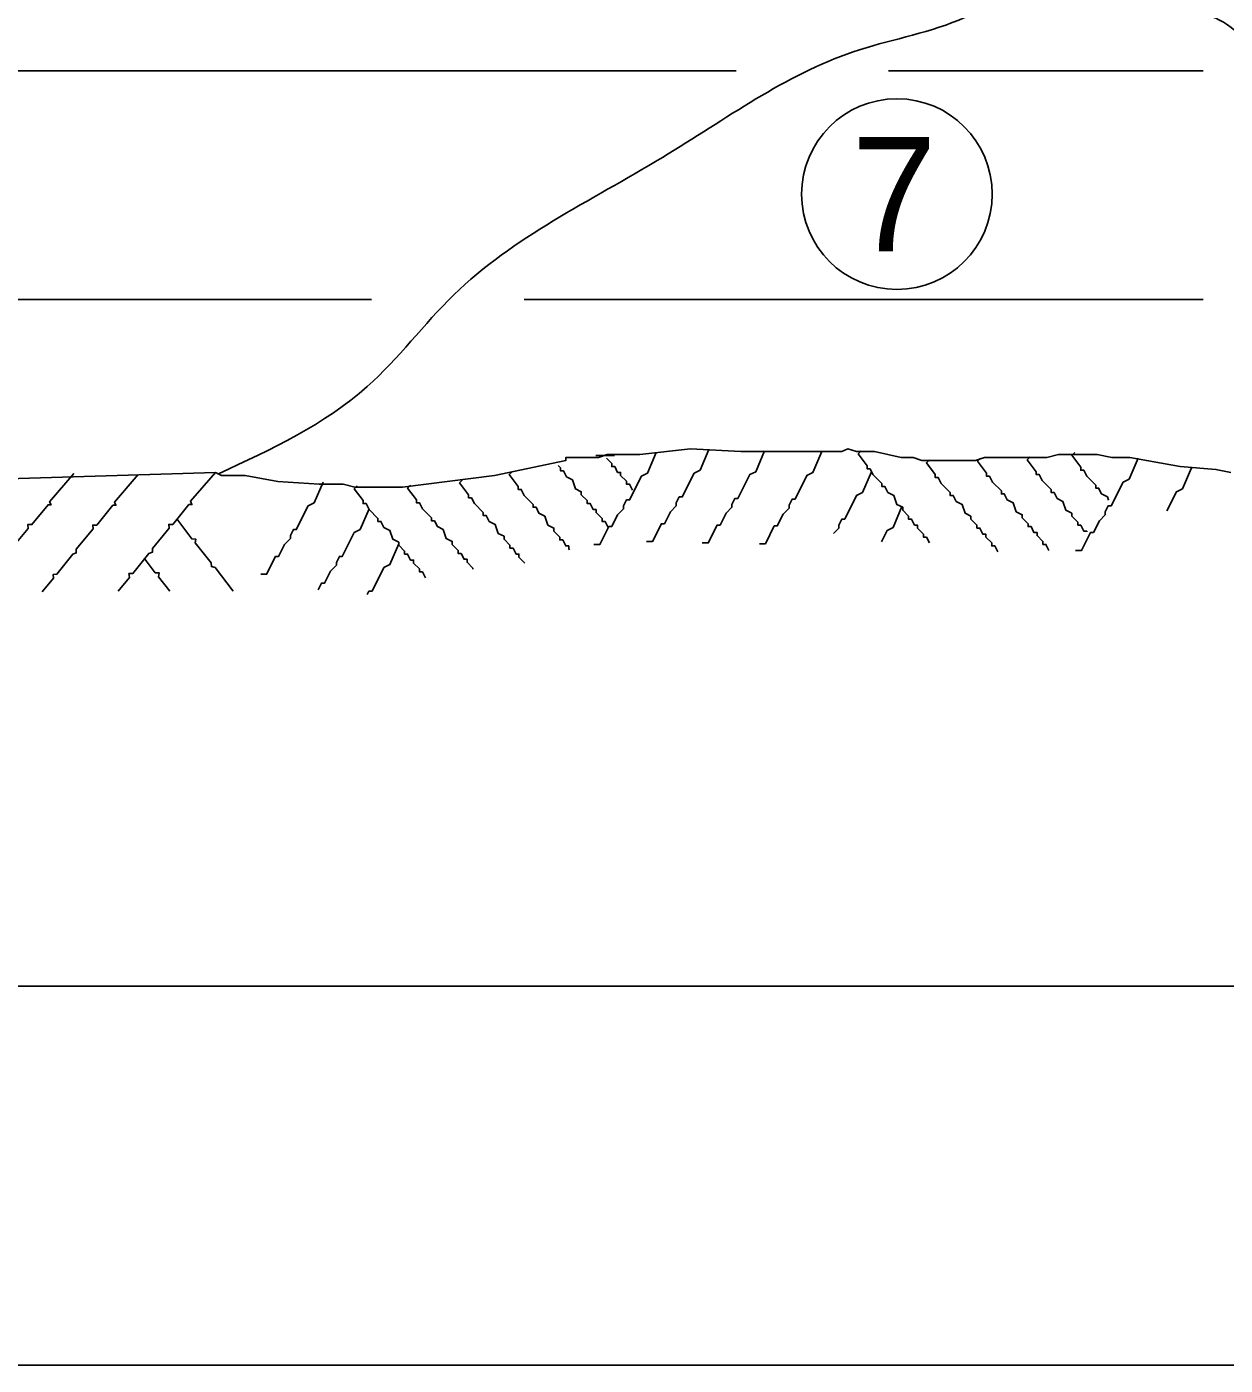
# Model space of a CAD drawing. Extents: x 49991.4 to 50021, y 49987.6 to 50011.4.
# Drawn here: x 50007.608 to 50008.237, y 49996.233 to 49996.935 of the extents above; entities that cross this region are included whole.
import ezdxf

# ---------------------------------------------------------------- set-up
doc = ezdxf.new("R2010")
doc.units = 0
for name, color, linetype in [('Level 1', 7, 'Continuous'), ('Level 2', 7, 'Continuous'), ('Level 3', 7, 'Continuous')]:
    doc.layers.add(name, color=color, linetype=linetype)

msp = doc.modelspace()

# ---------------------------------------------------------------- linework, layer by layer
at = {"layer": 'Level 1'}
for p, q in [((50006.9212, 49996.91184), (50007.98, 49996.91184)), ((50008.06, 49996.91184), (50008.22503, 49996.91184)), ((50006.9212, 49996.79184), (50007.78872, 49996.79184)), ((50007.86872, 49996.79184), (50008.22503, 49996.79184)), ((50007.91621, 49996.71001), (50007.90638, 49996.71001)), ((50007.54295, 49996.69622), (50007.70677, 49996.70119))]:
    msp.add_line(p, q, dxfattribs=at)
for points in [[(50007.70677, 49996.70119), (50007.70989, 49996.69961), (50007.72234, 49996.69961), (50007.73949, 49996.69649), (50007.76126, 49996.69495), (50007.77374, 49996.69495), (50007.77998, 49996.6934), (50007.8049, 49996.6934), (50007.85318, 49996.69961), (50007.89061, 49996.7074), (50007.89061, 49996.70897), (50007.89682, 49996.70897), (50007.90774, 49996.70897), (50007.91238, 49996.71052), (50007.92954, 49996.71052), (50007.95598, 49996.71361), (50007.9825, 49996.71207), (50007.98718, 49996.71207), (50008.03546, 49996.71207), (50008.03861, 49996.71361), (50008.04326, 49996.71207), (50008.05262, 49996.71207), (50008.06662, 49996.70897), (50008.07286, 49996.70897), (50008.0775, 49996.7074), (50008.10558, 49996.7074), (50008.11026, 49996.70897), (50008.14301, 49996.70897), (50008.14918, 49996.71052), (50008.16946, 49996.71052), (50008.17725, 49996.70897), (50008.18661, 49996.70897), (50008.21309, 49996.70428), (50008.23178, 49996.70273), (50008.23957, 49996.70119)], [(50007.96574, 49996.71321), (50007.96109, 49996.70233), (50007.95797, 49996.70076), (50007.95173, 49996.68833), (50007.95018, 49996.68833), (50007.94862, 49996.68521), (50007.94862, 49996.68367), (50007.94549, 49996.68052), (50007.94238, 49996.67428), (50007.94078, 49996.67428), (50007.93614, 49996.66495), (50007.93302, 49996.66495)], [(50007.99498, 49996.71247), (50007.9903, 49996.70156), (50007.98717, 49996.70001), (50007.98094, 49996.68753), (50007.97938, 49996.68753), (50007.97782, 49996.68441), (50007.97782, 49996.68287), (50007.9747, 49996.67975), (50007.97158, 49996.67351), (50007.97005, 49996.67351), (50007.96534, 49996.66417), (50007.96222, 49996.66417)], [(50008.04558, 49996.71247), (50008.04405, 49996.71089), (50008.0487, 49996.70468), (50008.0487, 49996.70313), (50008.05029, 49996.70313), (50008.05182, 49996.70001), (50008.0565, 49996.69532), (50008.0565, 49996.69377), (50008.05806, 49996.69377), (50008.05962, 49996.69065), (50008.06274, 49996.68908), (50008.0643, 49996.68441), (50008.06741, 49996.68287), (50008.06741, 49996.68132), (50008.07053, 49996.67817), (50008.07053, 49996.67665), (50008.07206, 49996.67665), (50008.07365, 49996.67353), (50008.07518, 49996.67353), (50008.07518, 49996.67196), (50008.0783, 49996.66884), (50008.0783, 49996.66729), (50008.07989, 49996.66729), (50008.08142, 49996.66417)], [(50007.9381, 49996.71169), (50007.93342, 49996.70076), (50007.93029, 49996.69921), (50007.92406, 49996.68676), (50007.92253, 49996.68676), (50007.92094, 49996.68367), (50007.92094, 49996.68207), (50007.91782, 49996.67895), (50007.9147, 49996.67273), (50007.91318, 49996.67273), (50007.9085, 49996.66337), (50007.90538, 49996.66337)], [(50007.9119, 49996.70865), (50007.9147, 49996.70583), (50007.9147, 49996.70428), (50007.9163, 49996.70428), (50007.91782, 49996.70119), (50007.91941, 49996.70119), (50007.91941, 49996.69961), (50007.92254, 49996.69652), (50007.92254, 49996.69495), (50007.92406, 49996.69495), (50007.92562, 49996.69183)], [(50008.02494, 49996.71207), (50008.02029, 49996.70116), (50008.01717, 49996.69961), (50008.01094, 49996.68713), (50008.00934, 49996.68713), (50008.00782, 49996.68401), (50008.00782, 49996.68247), (50008.0047, 49996.67935), (50008.00158, 49996.67311), (50008.00002, 49996.67311), (50007.99534, 49996.66377), (50007.99222, 49996.66377)], [(50008.08142, 49996.7078), (50008.07989, 49996.70625), (50008.08454, 49996.70001), (50008.08454, 49996.69844), (50008.0861, 49996.69844), (50008.08765, 49996.69532), (50008.0923, 49996.69065), (50008.0923, 49996.68908), (50008.0939, 49996.68908), (50008.09546, 49996.68599), (50008.09854, 49996.68441), (50008.10013, 49996.67975), (50008.10325, 49996.67817), (50008.10325, 49996.67663), (50008.10637, 49996.67353), (50008.10637, 49996.67196), (50008.1079, 49996.67196), (50008.10946, 49996.66884), (50008.11102, 49996.66884), (50008.11102, 49996.66729), (50008.11414, 49996.66417), (50008.11414, 49996.66263), (50008.11573, 49996.66263), (50008.11726, 49996.65948)], [(50008.10829, 49996.70857), (50008.10674, 49996.70703), (50008.11142, 49996.70079), (50008.11142, 49996.69921), (50008.11294, 49996.69921), (50008.11453, 49996.69612), (50008.11918, 49996.69145), (50008.11918, 49996.68988), (50008.12074, 49996.68988), (50008.1223, 49996.68676), (50008.12542, 49996.68521), (50008.12701, 49996.68052), (50008.13013, 49996.67897), (50008.13013, 49996.6774), (50008.13325, 49996.67428), (50008.13325, 49996.67273), (50008.13478, 49996.67273), (50008.1363, 49996.66961), (50008.1379, 49996.66961), (50008.1379, 49996.66804), (50008.14102, 49996.66495), (50008.14102, 49996.66337), (50008.14258, 49996.66337), (50008.14414, 49996.66028)], [(50008.13438, 49996.70935), (50008.13282, 49996.7078), (50008.1375, 49996.70156), (50008.1375, 49996.70001), (50008.13906, 49996.70001), (50008.14062, 49996.69689), (50008.1453, 49996.69225), (50008.1453, 49996.69065), (50008.14686, 49996.69065), (50008.14842, 49996.68756), (50008.1515, 49996.68599), (50008.1531, 49996.68132), (50008.15621, 49996.67975), (50008.15621, 49996.67817), (50008.15933, 49996.67505), (50008.15933, 49996.67353), (50008.16086, 49996.67353), (50008.16245, 49996.67041), (50008.16398, 49996.67041), (50008.16398, 49996.67004)], [(50008.15778, 49996.71169), (50008.15621, 49996.71015), (50008.16086, 49996.70391), (50008.16086, 49996.70233), (50008.16245, 49996.70233), (50008.16398, 49996.69921), (50008.16869, 49996.69455), (50008.16869, 49996.693), (50008.17022, 49996.693), (50008.17181, 49996.68988), (50008.1749, 49996.68833), (50008.17549, 49996.68657)], [(50008.1909, 49996.70857), (50008.18621, 49996.69764), (50008.18309, 49996.69612), (50008.17685, 49996.68367), (50008.1753, 49996.68367), (50008.17373, 49996.68052), (50008.17373, 49996.67897), (50008.17061, 49996.67585), (50008.16749, 49996.66961), (50008.16594, 49996.66961), (50008.16125, 49996.66028), (50008.15814, 49996.66028)], [(50007.63245, 49996.70062), (50007.61975, 49996.68582), (50007.62055, 49996.68422), (50007.61895, 49996.68422), (50007.61045, 49996.67382), (50007.60825, 49996.67382), (50007.60855, 49996.67182), (50007.59975, 49996.66122), (50007.59975, 49996.65912), (50007.59785, 49996.65852), (50007.58945, 49996.64802), (50007.58745, 49996.64792), (50007.58785, 49996.64592), (50007.58175, 49996.63882)], [(50007.66615, 49996.70002), (50007.65385, 49996.68552), (50007.65455, 49996.68392), (50007.65295, 49996.68402), (50007.64445, 49996.67352), (50007.64235, 49996.67352), (50007.64255, 49996.67152), (50007.63375, 49996.66092), (50007.63375, 49996.65892), (50007.63185, 49996.65822), (50007.62355, 49996.64782), (50007.62155, 49996.64762), (50007.62185, 49996.64562), (50007.61585, 49996.63852)], [(50007.70677, 49996.70119), (50007.69375, 49996.68602), (50007.69445, 49996.68432), (50007.69285, 49996.68442), (50007.68435, 49996.67392), (50007.68225, 49996.67392), (50007.68245, 49996.67192), (50007.67375, 49996.66132), (50007.67365, 49996.65932), (50007.67175, 49996.65862), (50007.66345, 49996.64822), (50007.66135, 49996.64812), (50007.66175, 49996.64602), (50007.65575, 49996.63892)], [(50007.86254, 49996.70156), (50007.86098, 49996.70001), (50007.86566, 49996.69377), (50007.86566, 49996.69223), (50007.86722, 49996.69223), (50007.86878, 49996.68908), (50007.87342, 49996.68441), (50007.87342, 49996.68287), (50007.87502, 49996.68287), (50007.87654, 49996.67975), (50007.87966, 49996.67817), (50007.88125, 49996.67353), (50007.88437, 49996.67196), (50007.88437, 49996.67041), (50007.88749, 49996.66729), (50007.88749, 49996.66575), (50007.88902, 49996.66575), (50007.89061, 49996.66263), (50007.89213, 49996.66263), (50007.89213, 49996.66105), (50007.89262, 49996.66057)], [(50007.88658, 49996.70481), (50007.88786, 49996.70351), (50007.88786, 49996.70196), (50007.88942, 49996.70196), (50007.89098, 49996.69887), (50007.89406, 49996.69727), (50007.89566, 49996.6926), (50007.89877, 49996.69105), (50007.89877, 49996.68948), (50007.90189, 49996.68636), (50007.90189, 49996.68481), (50007.90342, 49996.68481), (50007.90501, 49996.68172), (50007.90654, 49996.68172), (50007.90654, 49996.68015), (50007.90966, 49996.67703), (50007.90966, 49996.67548), (50007.91125, 49996.67548), (50007.91278, 49996.67233)], [(50008.05102, 49996.70153), (50008.04637, 49996.69065), (50008.04326, 49996.68908), (50008.03702, 49996.67663), (50008.03546, 49996.67663), (50008.0339, 49996.67351), (50008.0339, 49996.67196), (50008.03102, 49996.66908)], [(50008.21893, 49996.70351), (50008.21422, 49996.6926), (50008.21114, 49996.69105), (50008.20611, 49996.681)], [(50007.76322, 49996.69612), (50007.75854, 49996.68521), (50007.75542, 49996.68367), (50007.74918, 49996.67119), (50007.74765, 49996.67119), (50007.7461, 49996.66804), (50007.7461, 49996.66649), (50007.74298, 49996.66337), (50007.73986, 49996.65713), (50007.7383, 49996.65713), (50007.73362, 49996.6478), (50007.7305, 49996.6478)], [(50007.78117, 49996.69417), (50007.77958, 49996.6926), (50007.78422, 49996.68636), (50007.78422, 49996.68481), (50007.78582, 49996.68481), (50007.78738, 49996.68169), (50007.79205, 49996.67703), (50007.79205, 49996.67548), (50007.79362, 49996.67548), (50007.79517, 49996.67233), (50007.79829, 49996.67079), (50007.79982, 49996.66612), (50007.80294, 49996.66457), (50007.80294, 49996.66297), (50007.80606, 49996.65988), (50007.80606, 49996.65833), (50007.80762, 49996.65833), (50007.80918, 49996.65521), (50007.81074, 49996.65521), (50007.81074, 49996.65364), (50007.81386, 49996.65052), (50007.81386, 49996.64897), (50007.81542, 49996.64897), (50007.81694, 49996.64585)], [(50007.80918, 49996.69455), (50007.80762, 49996.693), (50007.8123, 49996.68676), (50007.8123, 49996.68521), (50007.81386, 49996.68521), (50007.81542, 49996.68207), (50007.82006, 49996.67743), (50007.82006, 49996.67585), (50007.82166, 49996.67585), (50007.82322, 49996.67273), (50007.8263, 49996.67119), (50007.82789, 49996.66649), (50007.83101, 49996.66495), (50007.83101, 49996.66337), (50007.83413, 49996.66028), (50007.83413, 49996.65873), (50007.83566, 49996.65873), (50007.83722, 49996.65559), (50007.83878, 49996.65559), (50007.83878, 49996.65404), (50007.8419, 49996.65092), (50007.8419, 49996.65039)], [(50007.83645, 49996.69727), (50007.83486, 49996.69569), (50007.83957, 49996.68948), (50007.83957, 49996.68793), (50007.8411, 49996.68793), (50007.84269, 49996.68481), (50007.84734, 49996.68015), (50007.84734, 49996.67857), (50007.8489, 49996.67857), (50007.85046, 49996.67548), (50007.85358, 49996.67393), (50007.85517, 49996.66921), (50007.85826, 49996.66767), (50007.85826, 49996.66612), (50007.86134, 49996.66297), (50007.86134, 49996.66145), (50007.86293, 49996.66145), (50007.8645, 49996.65833), (50007.86605, 49996.65833), (50007.86605, 49996.65676), (50007.86918, 49996.65364)], [(50007.78738, 49996.68207), (50007.7827, 49996.67116), (50007.77958, 49996.66961), (50007.77334, 49996.65713), (50007.77181, 49996.65713), (50007.77022, 49996.65401), (50007.77022, 49996.65247), (50007.76714, 49996.64937), (50007.76402, 49996.64313), (50007.76245, 49996.64313), (50007.76069, 49996.63959)], [(50008.06702, 49996.68324), (50008.06234, 49996.67233), (50008.05922, 49996.67079), (50008.05622, 49996.66476)], [(50007.71605, 49996.63892), (50007.70655, 49996.65132), (50007.70465, 49996.65182), (50007.70445, 49996.65372), (50007.69605, 49996.66432), (50007.69645, 49996.66622), (50007.69435, 49996.66632), (50007.68655, 49996.67682)], [(50007.80294, 49996.66377), (50007.79829, 49996.65287), (50007.79514, 49996.65129), (50007.78893, 49996.63884), (50007.78734, 49996.63884), (50007.78646, 49996.63705)], [(50007.68275, 49996.63892), (50007.67685, 49996.64642), (50007.67725, 49996.64842), (50007.67515, 49996.64852), (50007.66945, 49996.65612)]]:
    msp.add_lwpolyline(points, dxfattribs=at)
msp.add_spline([(50008.26136, 49996.90827), (50008.23367, 49996.93847), (50008.19762, 49996.94581), (50008.13421, 49996.95315), (50008.09683, 49996.93847), (50008.04143, 49996.92178), (50007.9413, 49996.86638), (50007.83183, 49996.79429), (50007.78644, 49996.74623), (50007.70833, 49996.7004)], degree=3, dxfattribs=at)
at = {"layer": 'Level 2'}
msp.add_circle((50008.06439, 49996.84716), 0.05, dxfattribs=at)
at = {"layer": 'Level 3'}
for p, q in [((50008.38353, 49996.43165), (50007.03392, 49996.43173)), ((50006.90881, 49996.23283), (50008.26675, 49996.23283))]:
    msp.add_line(p, q, dxfattribs=at)

# ---------------------------------------------------------------- texts
at = {"layer": 'Level 2'}
msp.add_text('7', height=0.06, dxfattribs=at).set_placement((50008.04059, 49996.81716))

doc.saveas('drawing.dxf')
